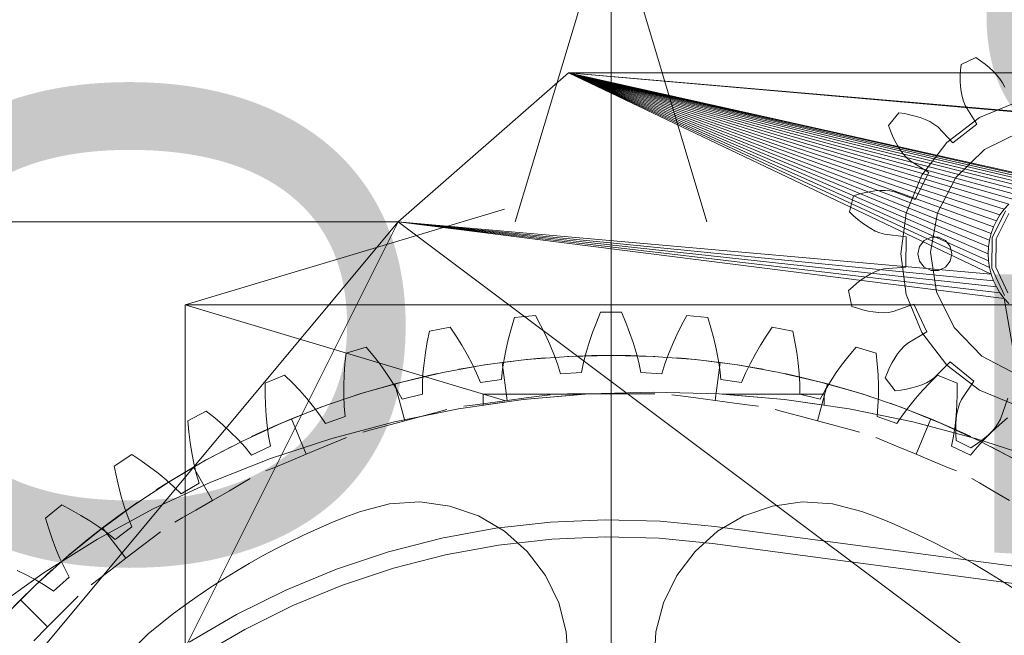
# Model space of a CAD drawing. Header units: millimetres. Extents: x -4738 to 65662, y -68080 to 6847.
# Tile 916 of 1056: x 24172 to 24635, y 1986 to 2275. Entities that reach past the tile are written whole.
import ezdxf

# ---------------------------------------------------------------- set-up
doc = ezdxf.new("R2010")
doc.units = ezdxf.units.MM
for name, color, linetype, lineweight in [('COTAS_O', 1, 'Continuous', 0), ('COTAS_P', 1, 'Continuous', 0), ('lateral_briquetadora', 7, 'Continuous', 0)]:
    doc.layers.add(name, color=color, linetype=linetype, lineweight=lineweight)
doc.dimstyles.new('R19_100', dxfattribs={"dimtxt": 250, "dimasz": 150, "dimexe": 150, "dimexo": 80, "dimgap": 100, "dimtad": 1, "dimtih": 1, "dimtoh": 1, "dimdsep": 46, "dimcen": 0.09, "dimadec": 0, "dimazin": 0, "dimtfac": 1, "dimtdec": 4, "dimtofl": 0, "dimtmove": 0, "dimatfit": 3, "dimfxl": 1, "dimtolj": 1, "dimtzin": 0, "dimarcsym": 0})

# ---------------------------------------------------------------- blocks, each defined once
blk = doc.blocks.new('DIM_R30_4')
at = {"layer": 'COTAS_P'}
for p, q in [((15248.37, 1279.09), (24311.82, 4109.09)), ((24311.82, 4109.09), (24155.23, 4107.34)), ((24311.82, 4109.09), (24182.05, 4021.43)), ((24580.07, 3250), (24311.82, 4109.09)), ((15248.37, 1279.09), (15378.14, 1366.76)), ((15248.37, 1279.09), (15404.97, 1280.85)), ((15516.62, 420), (15248.37, 1279.09))]:
    blk.add_line(p, q, dxfattribs=at)
blk.add_text('9495 P', height=250, rotation=17.3406, dxfattribs=at).set_placement((19750.29, 2789.55))
blk = doc.blocks.new('DIM_R30_6')
at = {"layer": 'COTAS_P'}
for p, q in [((24580.07, 3250), (24980.07, 3250)), ((24980.07, 3250), (24935.07, 3100)), ((24980.07, 0), (24980.07, 3250)), ((24980.07, 3250), (25025.07, 3100)), ((24980.07, 0), (24935.07, 150)), ((24980.07, 0), (25025.07, 150)), ((24580.07, 0), (24980.07, 0))]:
    blk.add_line(p, q, dxfattribs=at)
blk.add_text('3250 P', height=250, rotation=90, dxfattribs=at).set_placement((24880.07, 1625))
blk = doc.blocks.new('DIM_R30_7')
at = {"layer": 'COTAS_P'}
for p, q in [((24250.07, 2141), (24400.07, 2186)), ((26750.07, 2141), (26600.07, 2186)), ((24250.07, 1241), (24250.07, 2141)), ((24250.07, 2141), (26750.07, 2141)), ((24250.07, 2141), (24400.07, 2096)), ((26750.07, 2141), (26600.07, 2096)), ((26750.07, 1241), (26750.07, 2141))]:
    blk.add_line(p, q, dxfattribs=at)
blk.add_text('2500 P', height=250, dxfattribs=at).set_placement((25500.07, 2241))
blk = doc.blocks.new('DIM_R30_27')
at = {"layer": 'COTAS_O'}
for p, q in [((23750.07, 2330), (24450.07, 2330)), ((24450.07, 2330), (24405.07, 2180)), ((24450.07, 0), (24450.07, 2330)), ((24450.07, 2330), (24495.07, 2180)), ((24450.07, 0), (24405.07, 150)), ((24450.07, 0), (24495.07, 150)), ((23750.07, 0), (24450.07, 0))]:
    blk.add_line(p, q, dxfattribs=at)
blk.add_text('2330 O', height=250, rotation=90, dxfattribs=at).set_placement((24350.07, 1165))

msp = doc.modelspace()

# ---------------------------------------------------------------- linework, layer by layer
at = {"layer": 'lateral_briquetadora'}
for p, q in [((24614.416, 2253.922), (24621.319, 2257.138)), ((24621.319, 2257.138), (24623.538, 2255.648)), ((24614.13, 2251.265), (24614.416, 2253.922)), ((24623.538, 2255.648), (24625.631, 2254.085)), ((24625.631, 2254.085), (24627.592, 2252.452)), ((24627.592, 2252.452), (24629.412, 2250.75)), ((24430.067, 2250), (24350.067, 2180)), ((24430.067, 2250), (24628.488, 2155.371)), ((24627.702, 2158.512), (24430.067, 2250)), ((24627.226, 2161.716), (24430.067, 2250)), ((24627.067, 2164.95), (24430.067, 2250)), ((24627.226, 2168.185), (24430.067, 2250)), ((24627.702, 2171.388), (24430.067, 2250)), ((24628.488, 2174.53), (24430.067, 2250)), ((24629.579, 2177.579), (24430.067, 2250)), ((24630.964, 2180.506), (24430.067, 2250)), ((24632.629, 2183.284), (24430.067, 2250)), ((24634.558, 2185.885), (24430.067, 2250)), ((24636.733, 2188.285), (24430.067, 2250)), ((24639.133, 2190.46), (24430.067, 2250)), ((24641.734, 2192.389), (24430.067, 2250)), ((24644.511, 2194.054), (24430.067, 2250)), ((24647.439, 2195.438), (24430.067, 2250)), ((24650.488, 2196.529), (24430.067, 2250)), ((24653.63, 2197.316), (24430.067, 2250)), ((24656.833, 2197.791), (24430.067, 2250)), ((24660.067, 2197.95), (24430.067, 2250)), ((24663.302, 2197.791), (24430.067, 2250)), ((24430.067, 2250), (25036.833, 2197.791)), ((25270.067, 2250), (24430.067, 2250)), ((24430.067, 2250), (25033.63, 2197.316)), ((24613.969, 2246.105), (24613.98, 2248.657)), ((24613.98, 2248.657), (24614.13, 2251.265)), ((24629.412, 2250.75), (24631.08, 2248.98)), ((24631.08, 2248.98), (24632.58, 2247.143)), ((24632.58, 2247.143), (24633.88, 2245.232)), ((24614.101, 2243.617), (24613.969, 2246.105)), ((24614.382, 2241.201), (24614.101, 2243.617)), ((24633.88, 2245.232), (24634.893, 2243.225)), ((24614.824, 2238.871), (24614.382, 2241.201)), ((24615.45, 2236.646), (24614.824, 2238.871)), ((24616.336, 2234.579), (24615.45, 2236.646)), ((24621.84, 2225.816), (24616.336, 2234.579)), ((24623.067, 2229.036), (24640.915, 2236.429)), ((24580.334, 2225.304), (24585.158, 2231.196)), ((24585.158, 2231.196), (24587.803, 2230.816)), ((24587.803, 2230.816), (24590.367, 2230.316)), ((24590.367, 2230.316), (24592.842, 2229.695)), ((24592.842, 2229.695), (24595.221, 2228.952)), ((24595.221, 2228.952), (24597.492, 2228.082)), ((24607.742, 2217.276), (24623.067, 2229.036)), ((24581.228, 2222.786), (24580.334, 2225.304)), ((24597.492, 2228.082), (24599.64, 2227.077)), ((24599.64, 2227.077), (24601.641, 2225.92)), ((24601.641, 2225.92), (24603.424, 2224.55)), ((24603.424, 2224.55), (24610.553, 2217.05)), ((24610.553, 2217.05), (24621.84, 2225.816)), ((24582.225, 2220.371), (24581.228, 2222.786)), ((24583.322, 2218.067), (24582.225, 2220.371)), ((24625.425, 2213.939), (24642.259, 2222.247)), ((24584.521, 2215.882), (24583.322, 2218.067)), ((24585.822, 2213.828), (24584.521, 2215.882)), ((24595.982, 2201.95), (24607.742, 2217.276)), ((24587.232, 2211.92), (24585.822, 2213.828)), ((24588.761, 2210.187), (24587.232, 2211.92)), ((24590.456, 2208.709), (24588.761, 2210.187)), ((24611.982, 2200.836), (24625.425, 2213.939)), ((24599.217, 2203.202), (24590.456, 2208.709)), ((24588.589, 2184.103), (24595.982, 2201.95)), ((24592.851, 2190.407), (24599.217, 2203.202)), ((24603.246, 2184.221), (24611.982, 2200.836)), ((24562.043, 2184.731), (24563.833, 2192.134)), ((24563.833, 2192.134), (24566.381, 2192.939)), ((24566.381, 2192.939), (24568.908, 2193.601)), ((24568.908, 2193.601), (24571.408, 2194.116)), ((24571.408, 2194.116), (24573.873, 2194.478)), ((24573.873, 2194.478), (24576.297, 2194.679)), ((24576.297, 2194.679), (24578.668, 2194.706)), ((24578.668, 2194.706), (24580.973, 2194.532)), ((24580.973, 2194.532), (24583.174, 2194.072)), ((24583.174, 2194.072), (24592.851, 2190.407)), ((24634.558, 2185.885), (24636.733, 2188.285)), ((24563.942, 2182.851), (24562.043, 2184.731)), ((24565.888, 2181.108), (24563.942, 2182.851)), ((24586.067, 2164.95), (24588.589, 2184.103)), ((24600.072, 2165.719), (24603.246, 2184.221)), ((24628.964, 2172.47), (24635.307, 2185.221)), ((24636.854, 2183.954), (24630.908, 2172)), ((24630.964, 2180.506), (24632.629, 2183.284)), ((24632.629, 2183.284), (24634.558, 2185.885)), ((24350.067, 2180), (23870.067, 2180)), ((24052.224, 2180), (24350.067, 2180)), ((24054.359, 2180), (24350.067, 2180)), ((24056.454, 2180), (24350.067, 2180)), ((24058.487, 2180), (24350.067, 2180)), ((24060.438, 2180), (24350.067, 2180)), ((24062.29, 2180), (24350.067, 2180)), ((24064.024, 2180), (24350.067, 2180)), ((24065.624, 2180), (24350.067, 2180)), ((24350.067, 2180), (24067.074, 2180)), ((24350.067, 2180), (24068.36, 2180)), ((24350.067, 2180), (24069.47, 2180)), ((24350.067, 2180), (24070.393, 2180)), ((24350.067, 2180), (24071.12, 2180)), ((24350.067, 2180), (24071.645, 2180)), ((24350.067, 2180), (24071.962, 2180)), ((24072.067, 2180), (24350.067, 2180)), ((24350.067, 2180), (24150.067, 1940)), ((24350.067, 2180), (24230.067, 1940)), ((24350.067, 2180), (24629.579, 2152.322)), ((24628.488, 2155.371), (24350.067, 2180)), ((24350.067, 2180), (24670.067, 1940)), ((24634.558, 2144.015), (24350.067, 2180)), ((24632.629, 2146.616), (24350.067, 2180)), ((24630.964, 2149.394), (24350.067, 2180)), ((24567.876, 2179.508), (24565.888, 2181.108)), ((24569.904, 2178.06), (24567.876, 2179.508)), ((24571.968, 2176.774), (24569.904, 2178.06)), ((24628.488, 2174.53), (24629.579, 2177.579)), ((24629.579, 2177.579), (24630.964, 2180.506)), ((24574.065, 2175.666), (24571.968, 2176.774)), ((24576.195, 2174.769), (24574.065, 2175.666)), ((24578.363, 2174.172), (24576.195, 2174.769)), ((24588.646, 2173.012), (24578.363, 2174.172)), ((24588.463, 2158.722), (24588.646, 2173.012)), ((24597.08, 2171.205), (24600.287, 2172.75)), ((24600.287, 2172.75), (24603.848, 2172.75)), ((24603.848, 2172.75), (24607.055, 2171.205)), ((24627.702, 2171.388), (24628.488, 2174.53)), ((24594.067, 2164.95), (24594.86, 2168.421)), ((24594.86, 2168.421), (24597.08, 2171.205)), ((24607.055, 2171.205), (24609.275, 2168.421)), ((24609.275, 2168.421), (24610.067, 2164.95)), ((24627.067, 2164.95), (24627.226, 2168.185)), ((24627.226, 2168.185), (24627.702, 2171.388)), ((24628.781, 2158.23), (24628.964, 2172.47)), ((24630.908, 2172), (24630.737, 2158.65)), ((24588.589, 2145.798), (24586.067, 2164.95)), ((24594.86, 2161.479), (24594.067, 2164.95)), ((24602.771, 2147.142), (24600.072, 2165.719)), ((24610.067, 2164.95), (24609.275, 2161.479)), ((24627.226, 2161.716), (24627.067, 2164.95)), ((24597.08, 2158.696), (24594.86, 2161.479)), ((24609.275, 2161.479), (24607.055, 2158.696)), ((24627.226, 2161.716), (24627.702, 2158.512)), ((24569.598, 2154.155), (24571.694, 2155.388)), ((24571.694, 2155.388), (24573.819, 2156.441)), ((24573.819, 2156.441), (24575.971, 2157.284)), ((24575.971, 2157.284), (24578.154, 2157.825)), ((24578.154, 2157.825), (24588.463, 2158.722)), ((24600.287, 2157.151), (24597.08, 2158.696)), ((24603.848, 2157.151), (24600.287, 2157.151)), ((24607.055, 2158.696), (24603.848, 2157.151)), ((24628.488, 2155.371), (24627.702, 2158.512)), ((24629.579, 2152.322), (24628.488, 2155.371)), ((24634.795, 2145.321), (24628.781, 2158.23)), ((24630.737, 2158.65), (24636.375, 2146.548)), ((24563.515, 2149.519), (24565.505, 2151.211)), ((24565.505, 2151.211), (24567.533, 2152.759)), ((24567.533, 2152.759), (24569.598, 2154.155)), ((24630.964, 2149.394), (24629.579, 2152.322)), ((24561.569, 2147.687), (24563.515, 2149.519)), ((24563.168, 2140.241), (24561.569, 2147.687)), ((24595.982, 2127.95), (24588.589, 2145.798)), ((24611.079, 2130.308), (24602.771, 2147.142)), ((24632.629, 2146.616), (24630.964, 2149.394)), ((24634.558, 2144.015), (24632.629, 2146.616)), ((24592.221, 2141.225), (24582.453, 2137.809)), ((24598.256, 2128.27), (24592.221, 2141.225)), ((24634.558, 2144.015), (24636.733, 2141.616)), ((24634.558, 2144.015), (24670.067, 1940)), ((24404.731, 2135.001), (24414.545, 2135.968)), ((24414.545, 2135.968), (24416.977, 2131.468)), ((24443.158, 2132.754), (24445.137, 2137.471)), ((24445.137, 2137.471), (24454.998, 2137.471)), ((24454.998, 2137.471), (24456.977, 2132.754)), ((24483.158, 2131.468), (24485.59, 2135.968)), ((24485.59, 2135.968), (24495.404, 2135.001)), ((24565.695, 2139.371), (24563.168, 2140.241)), ((24568.204, 2138.645), (24565.695, 2139.371)), ((24570.69, 2138.066), (24568.204, 2138.645)), ((24573.145, 2137.641), (24570.69, 2138.066)), ((24575.563, 2137.378), (24573.145, 2137.641)), ((24577.933, 2137.29), (24575.563, 2137.378)), ((24580.241, 2137.405), (24577.933, 2137.29)), ((24582.453, 2137.809), (24580.241, 2137.405)), ((24403.225, 2130.113), (24404.731, 2135.001)), ((24416.977, 2131.468), (24419.236, 2126.944)), ((24441.353, 2128.031), (24443.158, 2132.754)), ((24456.977, 2132.754), (24458.782, 2128.031)), ((24480.899, 2126.944), (24483.158, 2131.468)), ((24495.404, 2135.001), (24496.91, 2130.113)), ((24363.742, 2123.571), (24364.763, 2128.583)), ((24364.763, 2128.583), (24374.434, 2130.507)), ((24374.434, 2130.507), (24377.295, 2126.267)), ((24401.891, 2125.236), (24403.225, 2130.113)), ((24419.236, 2126.944), (24421.313, 2122.399)), ((24439.732, 2123.303), (24441.353, 2128.031)), ((24458.782, 2128.031), (24460.403, 2123.303)), ((24478.822, 2122.399), (24480.899, 2126.944)), ((24496.91, 2130.113), (24498.244, 2125.236)), ((24522.84, 2126.267), (24525.701, 2130.507)), ((24525.701, 2130.507), (24535.372, 2128.583)), ((24535.372, 2128.583), (24536.393, 2123.571)), ((24589.357, 2122.99), (24598.256, 2128.27)), ((24607.742, 2112.624), (24595.982, 2127.95)), ((24624.181, 2116.865), (24611.079, 2130.308)), ((24362.893, 2118.587), (24363.742, 2123.571)), ((24377.295, 2126.267), (24379.987, 2121.987)), ((24379.987, 2121.987), (24382.5, 2117.667)), ((24400.741, 2120.372), (24401.891, 2125.236)), ((24421.313, 2122.399), (24423.195, 2117.832)), ((24438.306, 2118.574), (24439.732, 2123.303)), ((24460.403, 2123.303), (24461.829, 2118.574)), ((24476.94, 2117.832), (24478.822, 2122.399)), ((24498.244, 2125.236), (24499.394, 2120.372)), ((24517.635, 2117.667), (24520.148, 2121.987)), ((24520.148, 2121.987), (24522.84, 2126.267)), ((24536.393, 2123.571), (24537.242, 2118.587)), ((24587.625, 2121.555), (24589.357, 2122.99)), ((24325.091, 2113.191), (24325.615, 2118.278)), ((24325.615, 2118.278), (24335.052, 2121.141)), ((24335.052, 2121.141), (24338.315, 2117.202)), ((24362.225, 2113.634), (24362.893, 2118.587)), ((24382.5, 2117.667), (24384.82, 2113.306)), ((24399.786, 2115.526), (24400.741, 2120.372)), ((24423.195, 2117.832), (24424.864, 2113.245)), ((24430.2, 2116.747), (24450.067, 2117.25)), ((24437.095, 2113.846), (24438.306, 2118.574)), ((24450.067, 2117.25), (24440.955, 2117.144)), ((24450.067, 2099.25), (24450.067, 2117.25)), ((24450.067, 2117.25), (24459.18, 2117.144)), ((24450.067, 2117.25), (24469.935, 2116.747)), ((24461.829, 2118.574), (24463.04, 2113.846)), ((24475.271, 2113.245), (24476.94, 2117.832)), ((24499.394, 2120.372), (24500.349, 2115.526)), ((24515.315, 2113.306), (24517.635, 2117.667)), ((24537.242, 2118.587), (24537.91, 2113.634)), ((24561.82, 2117.202), (24565.083, 2121.141)), ((24565.083, 2121.141), (24574.52, 2118.278)), ((24574.52, 2118.278), (24575.044, 2113.191)), ((24583.241, 2115.971), (24584.594, 2117.991)), ((24584.594, 2117.991), (24586.052, 2119.862)), ((24586.052, 2119.862), (24587.625, 2121.555)), ((24324.735, 2108.147), (24325.091, 2113.191)), ((24338.315, 2117.202), (24341.413, 2113.206)), ((24341.413, 2113.206), (24344.337, 2109.153)), ((24361.749, 2108.717), (24362.225, 2113.634)), ((24371.108, 2109.221), (24390.67, 2112.727)), ((24384.82, 2113.306), (24386.931, 2108.905)), ((24398.869, 2113.894), (24389.848, 2112.6)), ((24390.67, 2112.727), (24410.384, 2115.237)), ((24398.869, 2113.894), (24407.917, 2114.979)), ((24401.218, 2096.048), (24398.869, 2113.894)), ((24399.044, 2110.702), (24399.786, 2115.526)), ((24407.917, 2114.979), (24415.191, 2115.696)), ((24410.384, 2115.237), (24430.2, 2116.747)), ((24415.191, 2115.696), (24419.237, 2116.036)), ((24424.864, 2113.245), (24426.29, 2108.639)), ((24433.649, 2116.906), (24429.594, 2116.715)), ((24440.955, 2117.144), (24433.649, 2116.906)), ((24436.127, 2109.122), (24437.095, 2113.846)), ((24459.18, 2117.144), (24466.486, 2116.906)), ((24463.04, 2113.846), (24464.008, 2109.122)), ((24466.486, 2116.906), (24470.541, 2116.715)), ((24469.935, 2116.747), (24489.751, 2115.237)), ((24473.845, 2108.639), (24475.271, 2113.245)), ((24484.944, 2115.696), (24480.898, 2116.036)), ((24492.218, 2114.979), (24484.944, 2115.696)), ((24489.751, 2115.237), (24509.465, 2112.727)), ((24501.266, 2113.894), (24492.218, 2114.979)), ((24498.917, 2096.048), (24501.266, 2113.894)), ((24500.349, 2115.526), (24501.091, 2110.702)), ((24501.266, 2113.894), (24510.287, 2112.6)), ((24509.465, 2112.727), (24529.027, 2109.221)), ((24513.204, 2108.905), (24515.315, 2113.306)), ((24537.91, 2113.634), (24538.386, 2108.717)), ((24555.798, 2109.153), (24558.722, 2113.206)), ((24558.722, 2113.206), (24561.82, 2117.202)), ((24575.044, 2113.191), (24575.4, 2108.147)), ((24580.83, 2111.543), (24581.987, 2113.818)), ((24581.987, 2113.818), (24583.241, 2115.971)), ((24609.234, 2114.137), (24601.916, 2106.821)), ((24623.067, 2100.864), (24607.742, 2112.624)), ((24620.292, 2105.084), (24609.234, 2114.137)), ((24640.797, 2108.129), (24624.181, 2116.865)), ((24324.555, 2103.152), (24324.735, 2108.147)), ((24344.337, 2109.153), (24347.074, 2105.041)), ((24351.749, 2104.728), (24371.108, 2109.221)), ((24361.484, 2103.844), (24361.749, 2108.717)), ((24364.494, 2107.802), (24368.46, 2108.667)), ((24382.636, 2111.41), (24378.64, 2110.692)), ((24389.848, 2112.6), (24382.636, 2111.41)), ((24386.931, 2108.905), (24388.801, 2104.461)), ((24398.544, 2105.906), (24399.044, 2110.702)), ((24426.29, 2108.639), (24436.127, 2109.122)), ((24464.008, 2109.122), (24473.845, 2108.639)), ((24501.091, 2110.702), (24501.591, 2105.906)), ((24510.287, 2112.6), (24517.499, 2111.41)), ((24511.334, 2104.461), (24513.204, 2108.905)), ((24517.499, 2111.41), (24521.495, 2110.692)), ((24529.027, 2109.221), (24548.386, 2104.728)), ((24535.642, 2107.802), (24531.675, 2108.667)), ((24538.386, 2108.717), (24538.651, 2103.844)), ((24553.061, 2105.041), (24555.798, 2109.153)), ((24575.4, 2108.147), (24575.58, 2103.152)), ((24578.813, 2106.66), (24579.772, 2109.154)), ((24579.772, 2109.154), (24580.83, 2111.543)), ((24287.643, 2099.071), (24287.666, 2104.186)), ((24287.666, 2104.186), (24296.777, 2107.96)), ((24296.777, 2107.96), (24300.41, 2104.36)), ((24300.41, 2104.36), (24303.885, 2100.687)), ((24332.642, 2099.261), (24351.749, 2104.728)), ((24348.546, 2103.884), (24339.771, 2101.424)), ((24347.074, 2105.041), (24349.605, 2100.868)), ((24348.546, 2103.884), (24357.375, 2106.141)), ((24357.375, 2106.141), (24348.546, 2103.884)), ((24353.204, 2086.498), (24348.546, 2103.884)), ((24357.375, 2106.141), (24364.494, 2107.802)), ((24364.494, 2107.802), (24357.375, 2106.141)), ((24361.457, 2099.022), (24361.484, 2103.844)), ((24388.801, 2104.461), (24398.544, 2105.906)), ((24501.591, 2105.906), (24511.334, 2104.461)), ((24542.76, 2106.141), (24535.642, 2107.802)), ((24538.651, 2103.844), (24538.678, 2099.022)), ((24551.589, 2103.884), (24542.76, 2106.141)), ((24546.931, 2086.498), (24551.589, 2103.884)), ((24548.386, 2104.728), (24567.493, 2099.261)), ((24550.53, 2100.868), (24553.061, 2105.041)), ((24551.589, 2103.884), (24560.364, 2101.424)), ((24583.485, 2100.645), (24578.813, 2106.66)), ((24595.894, 2103.443), (24593.602, 2102.631)), ((24598.068, 2104.392), (24595.894, 2103.443)), ((24596.25, 2100.687), (24599.725, 2104.36)), ((24600.097, 2105.498), (24598.068, 2104.392)), ((24599.725, 2104.36), (24603.358, 2107.96)), ((24601.916, 2106.821), (24600.097, 2105.498)), ((24603.358, 2107.96), (24612.468, 2104.186)), ((24612.468, 2104.186), (24612.492, 2099.071)), ((24614.566, 2096.465), (24620.292, 2105.084)), ((24287.783, 2094.017), (24287.643, 2099.071)), ((24303.885, 2100.687), (24307.193, 2096.94)), ((24313.837, 2092.833), (24332.642, 2099.261)), ((24324.564, 2098.213), (24324.555, 2103.152)), ((24332.776, 2099.303), (24328.908, 2098.069)), ((24339.771, 2101.424), (24332.776, 2099.303)), ((24349.605, 2100.868), (24351.903, 2096.629)), ((24351.903, 2096.629), (24361.457, 2099.022)), ((24390.067, 2099), (24390.067, 2093.806)), ((24437.906, 2099), (24390.067, 2099)), ((24408.72, 2096.492), (24439.328, 2099.122)), ((24408.72, 2096.492), (24437.906, 2099)), ((24433.649, 2099.25), (24429.594, 2099.25)), ((24440.956, 2099.25), (24433.649, 2099.25)), ((24439.328, 2099.122), (24470.067, 2100)), ((24450.067, 2099.25), (24440.956, 2099.25)), ((24450.067, 2099.25), (24459.179, 2099.25)), ((24459.179, 2099.25), (24466.486, 2099.25)), ((24466.486, 2099.25), (24470.541, 2099.25)), ((24470.067, 2100), (24500.807, 2099.122)), ((24500.807, 2099.122), (24531.415, 2096.492)), ((24502.229, 2099), (24531.415, 2096.492)), ((24550.067, 2099), (24502.229, 2099)), ((24538.678, 2099.022), (24548.232, 2096.629)), ((24548.232, 2096.629), (24550.53, 2100.868)), ((24550.067, 2099), (24550.067, 2093.806)), ((24560.364, 2101.424), (24567.359, 2099.303)), ((24567.359, 2099.303), (24571.227, 2098.069)), ((24567.493, 2099.261), (24586.298, 2092.833)), ((24575.58, 2103.152), (24575.571, 2098.213)), ((24586.139, 2100.957), (24583.485, 2100.645)), ((24588.715, 2101.392), (24586.139, 2100.957)), ((24591.205, 2101.949), (24588.715, 2101.392)), ((24593.602, 2102.631), (24591.205, 2101.949)), ((24592.942, 2096.94), (24596.25, 2100.687)), ((24612.492, 2099.071), (24612.352, 2094.017)), ((24640.915, 2093.472), (24623.067, 2100.864)), ((24307.193, 2096.94), (24310.319, 2093.116)), ((24315.26, 2093.357), (24319.079, 2094.733)), ((24324.777, 2093.337), (24324.564, 2098.213)), ((24378.375, 2092.122), (24408.72, 2096.492)), ((24392.184, 2094.859), (24384.94, 2093.905)), ((24390.067, 2093.806), (24408.72, 2096.492)), ((24401.218, 2096.048), (24392.184, 2094.859)), ((24401.218, 2096.048), (24410.252, 2097.238)), ((24410.252, 2097.238), (24417.496, 2098.191)), ((24417.496, 2098.191), (24421.516, 2098.721)), ((24482.639, 2098.191), (24478.619, 2098.721)), ((24489.883, 2097.238), (24482.639, 2098.191)), ((24498.917, 2096.048), (24489.883, 2097.238)), ((24498.917, 2096.048), (24507.951, 2094.859)), ((24507.951, 2094.859), (24515.195, 2093.905)), ((24531.415, 2096.492), (24550.067, 2093.806)), ((24531.415, 2096.492), (24561.76, 2092.122)), ((24575.571, 2098.213), (24575.357, 2093.337)), ((24584.875, 2093.357), (24581.056, 2094.733)), ((24589.816, 2093.116), (24592.942, 2096.94)), ((24612.945, 2092.213), (24613.628, 2094.421)), ((24613.628, 2094.421), (24614.566, 2096.465)), ((24636.315, 2097.113), (24632.896, 2087.347)), ((24251.282, 2086.442), (24259.979, 2091.091)), ((24259.979, 2091.091), (24263.947, 2087.864)), ((24288.094, 2089.029), (24287.783, 2094.017)), ((24295.381, 2085.461), (24313.837, 2092.833)), ((24299.96, 2087.392), (24308.419, 2090.781)), ((24308.419, 2090.781), (24315.26, 2093.357)), ((24310.319, 2093.116), (24313.248, 2089.211)), ((24325.223, 2088.535), (24324.777, 2093.337)), ((24348.423, 2086.03), (24378.375, 2092.122)), ((24362.006, 2088.856), (24369.063, 2090.747)), ((24369.063, 2090.747), (24372.98, 2091.797)), ((24384.94, 2093.905), (24380.92, 2093.376)), ((24515.195, 2093.905), (24519.215, 2093.376)), ((24531.071, 2090.747), (24527.155, 2091.797)), ((24538.129, 2088.856), (24531.071, 2090.747)), ((24561.76, 2092.122), (24591.712, 2086.03)), ((24575.357, 2093.337), (24574.912, 2088.535)), ((24591.716, 2090.781), (24584.875, 2093.357)), ((24586.298, 2092.833), (24604.754, 2085.461)), ((24586.887, 2089.211), (24589.816, 2093.116)), ((24600.175, 2087.392), (24591.716, 2090.781)), ((24612.352, 2094.017), (24612.041, 2089.029)), ((24612.1, 2087.488), (24612.443, 2089.895)), ((24612.443, 2089.895), (24612.945, 2092.213)), ((24251.76, 2081.35), (24251.282, 2086.442)), ((24263.947, 2087.864), (24267.765, 2084.549)), ((24277.323, 2077.164), (24295.381, 2085.461)), ((24288.587, 2084.114), (24288.094, 2089.029)), ((24299.96, 2087.392), (24291.582, 2083.807)), ((24306.848, 2070.762), (24299.96, 2087.392)), ((24313.248, 2089.211), (24315.949, 2085.217)), ((24315.949, 2085.217), (24325.223, 2088.535)), ((24318.991, 2078.241), (24348.423, 2086.03)), ((24353.204, 2086.498), (24344.403, 2084.14)), ((24353.204, 2086.498), (24362.006, 2088.856)), ((24546.931, 2086.498), (24538.129, 2088.856)), ((24546.931, 2086.498), (24555.732, 2084.14)), ((24574.912, 2088.535), (24584.186, 2085.217)), ((24584.186, 2085.217), (24586.887, 2089.211)), ((24591.712, 2086.03), (24621.144, 2078.241)), ((24593.287, 2070.762), (24600.175, 2087.392)), ((24600.175, 2087.392), (24608.553, 2083.807)), ((24604.754, 2085.461), (24622.812, 2077.164)), ((24612.041, 2089.029), (24611.548, 2084.114)), ((24611.85, 2082.452), (24611.905, 2085.003)), ((24611.905, 2085.003), (24612.1, 2087.488)), ((24631.832, 2085.365), (24630.483, 2083.489)), ((24632.896, 2087.347), (24631.832, 2085.365)), ((24632.37, 2084.549), (24636.188, 2087.864)), ((24252.395, 2076.334), (24251.76, 2081.35)), ((24267.765, 2084.549), (24271.424, 2081.145)), ((24271.424, 2081.145), (24274.911, 2077.646)), ((24284.923, 2080.791), (24281.25, 2079.063)), ((24291.582, 2083.807), (24284.923, 2080.791)), ((24289.277, 2079.283), (24288.587, 2084.114)), ((24337.345, 2082.248), (24333.429, 2081.199)), ((24344.403, 2084.14), (24337.345, 2082.248)), ((24555.732, 2084.14), (24562.79, 2082.248)), ((24562.79, 2082.248), (24566.706, 2081.199)), ((24608.553, 2083.807), (24615.212, 2080.791)), ((24611.548, 2084.114), (24610.858, 2079.283)), ((24611.933, 2079.841), (24611.85, 2082.452)), ((24615.212, 2080.791), (24618.885, 2079.063)), ((24625.224, 2077.646), (24628.711, 2081.145)), ((24628.937, 2081.69), (24627.223, 2079.965)), ((24628.711, 2081.145), (24632.37, 2084.549)), ((24630.483, 2083.489), (24628.937, 2081.69)), ((24253.193, 2071.4), (24252.395, 2076.334)), ((24259.708, 2067.962), (24277.323, 2077.164)), ((24274.911, 2077.646), (24278.207, 2074.047)), ((24290.191, 2074.548), (24289.277, 2079.283)), ((24290.206, 2068.791), (24318.991, 2078.241)), ((24315.266, 2074.249), (24322.017, 2077.045)), ((24322.017, 2077.045), (24325.763, 2078.597)), ((24578.118, 2077.045), (24574.372, 2078.597)), ((24584.869, 2074.249), (24578.118, 2077.045)), ((24610.858, 2079.283), (24609.944, 2074.548)), ((24612.151, 2077.178), (24611.933, 2079.841)), ((24618.97, 2073.786), (24612.151, 2077.178)), ((24621.144, 2078.241), (24649.929, 2068.791)), ((24623.358, 2076.727), (24621.226, 2075.218)), ((24621.928, 2074.047), (24625.224, 2077.646)), ((24622.812, 2077.164), (24640.427, 2067.962)), ((24625.36, 2078.31), (24623.358, 2076.727)), ((24627.223, 2079.965), (24625.36, 2078.31)), ((24254.165, 2066.557), (24253.193, 2071.4)), ((24261.887, 2069.163), (24268.333, 2072.61)), ((24268.333, 2072.61), (24271.94, 2074.472)), ((24278.207, 2074.047), (24281.288, 2070.337)), ((24281.288, 2070.337), (24290.191, 2074.548)), ((24306.848, 2070.762), (24315.266, 2074.249)), ((24593.287, 2070.762), (24584.869, 2074.249)), ((24609.944, 2074.548), (24618.847, 2070.337)), ((24618.847, 2070.337), (24621.928, 2074.047)), ((24621.226, 2075.218), (24618.97, 2073.786)), ((24631.802, 2072.61), (24628.195, 2074.472)), ((24638.248, 2069.163), (24631.802, 2072.61)), ((24216.811, 2065.217), (24225.011, 2070.696)), ((24225.011, 2070.696), (24229.276, 2067.874)), ((24229.276, 2067.874), (24233.401, 2064.949)), ((24242.581, 2057.881), (24259.708, 2067.962)), ((24253.942, 2064.698), (24261.887, 2069.163)), ((24255.326, 2061.816), (24254.165, 2066.557)), ((24262.192, 2057.718), (24290.206, 2068.791)), ((24298.43, 2067.275), (24291.68, 2064.479)), ((24306.848, 2070.762), (24298.43, 2067.275)), ((24593.287, 2070.762), (24601.705, 2067.275)), ((24601.705, 2067.275), (24608.455, 2064.479)), ((24217.787, 2060.196), (24216.811, 2065.217)), ((24233.401, 2064.949), (24237.376, 2061.92)), ((24237.376, 2061.92), (24241.189, 2058.779)), ((24253.942, 2064.698), (24246.104, 2060.051)), ((24262.942, 2049.11), (24253.942, 2064.698)), ((24256.699, 2057.194), (24255.326, 2061.816)), ((24291.68, 2064.479), (24287.933, 2062.927)), ((24608.455, 2064.479), (24612.202, 2062.927)), ((24218.91, 2055.266), (24217.787, 2060.196)), ((24225.988, 2046.944), (24242.581, 2057.881)), ((24235.067, 2045.07), (24262.192, 2057.718)), ((24246.104, 2060.051), (24239.896, 2056.192)), ((24241.189, 2058.779), (24244.822, 2055.521)), ((24248.252, 2052.131), (24256.699, 2057.194)), ((24270.833, 2053.666), (24277.161, 2057.319)), ((24277.161, 2057.319), (24280.673, 2059.347)), ((24622.974, 2057.319), (24619.462, 2059.347)), ((24629.302, 2053.666), (24622.974, 2057.319)), ((24220.188, 2050.435), (24218.91, 2055.266)), ((24239.896, 2056.192), (24236.479, 2053.999)), ((24244.822, 2055.521), (24248.252, 2052.131)), ((24262.942, 2049.11), (24270.833, 2053.666)), ((24637.192, 2049.11), (24629.302, 2053.666)), ((24221.63, 2045.711), (24220.188, 2050.435)), ((24224.516, 2045.915), (24227.849, 2048.232)), ((24262.942, 2049.11), (24255.052, 2044.554)), ((24346.085, 2047.556), (24360.273, 2048.395)), ((24360.273, 2048.395), (24374.351, 2046.45)), ((24525.784, 2046.45), (24539.862, 2048.395)), ((24539.862, 2048.395), (24554.05, 2047.556)), ((24184.587, 2040.716), (24192.21, 2046.972)), ((24192.21, 2046.972), (24196.732, 2044.581)), ((24196.732, 2044.581), (24201.124, 2042.075)), ((24208.949, 2030.903), (24235.067, 2045.07)), ((24209.969, 2035.182), (24225.988, 2046.944)), ((24218.575, 2041.656), (24224.516, 2045.915)), ((24223.25, 2041.107), (24221.63, 2045.711)), ((24255.052, 2044.554), (24248.724, 2040.901)), ((24325.583, 2041.391), (24332.334, 2043.965)), ((24332.334, 2043.965), (24346.085, 2047.556)), ((24374.351, 2046.45), (24387.78, 2041.796)), ((24512.355, 2041.796), (24525.784, 2046.45)), ((24554.05, 2047.556), (24567.801, 2043.965)), ((24567.801, 2043.965), (24574.552, 2041.391)), ((24186.05, 2035.815), (24184.587, 2040.716)), ((24201.124, 2042.075), (24205.376, 2039.45)), ((24205.376, 2039.45), (24209.478, 2036.698)), ((24211.281, 2036.193), (24218.575, 2041.656)), ((24225.07, 2036.641), (24223.25, 2041.107)), ((24248.724, 2040.901), (24245.212, 2038.873)), ((24312.252, 2035.817), (24318.888, 2038.675)), ((24318.888, 2038.675), (24325.583, 2041.391)), ((24387.78, 2041.796), (24400.043, 2034.611)), ((24421.571, 2038.901), (24395.952, 2036.021)), ((24447.329, 2039.99), (24421.571, 2038.901)), ((24473.101, 2039.282), (24447.329, 2039.99)), ((24498.76, 2036.782), (24473.101, 2039.282)), ((24500.092, 2034.611), (24512.355, 2041.796)), ((24574.552, 2041.391), (24581.247, 2038.675)), ((24581.247, 2038.675), (24587.882, 2035.817)), ((24187.651, 2031.019), (24186.05, 2035.815)), ((24194.567, 2022.623), (24209.969, 2035.182)), ((24211.281, 2036.193), (24204.116, 2030.562)), ((24209.478, 2036.698), (24213.414, 2033.812)), ((24222.239, 2021.912), (24211.281, 2036.193)), ((24217.159, 2030.774), (24225.07, 2036.641)), ((24235.264, 2031.907), (24238.481, 2034.376)), ((24305.679, 2032.818), (24312.252, 2035.817)), ((24395.952, 2036.021), (24370.595, 2031.364)), ((24400.043, 2034.611), (24410.669, 2025.173)), ((24489.466, 2025.173), (24500.092, 2034.611)), ((26245.072, 1804.947), (24498.76, 2036.782)), ((24587.882, 2035.817), (24594.456, 2032.818)), ((24183.95, 2015.275), (24208.949, 2030.903)), ((24189.397, 2026.336), (24187.651, 2031.019)), ((24204.116, 2030.562), (24198.465, 2025.925)), ((24213.414, 2033.812), (24217.159, 2030.774)), ((24229.467, 2027.459), (24235.264, 2031.907)), ((24292.731, 2026.406), (24299.171, 2029.681)), ((24299.171, 2029.681), (24305.679, 2032.818)), ((24370.595, 2031.364), (24345.624, 2024.953)), ((24422.188, 2030.925), (24397.122, 2028.107)), ((24447.389, 2031.99), (24422.188, 2030.925)), ((24472.603, 2031.298), (24447.389, 2031.99)), ((24497.707, 2028.852), (24472.603, 2031.298)), ((24594.456, 2032.818), (24600.964, 2029.681)), ((24600.964, 2029.681), (24607.404, 2026.406)), ((24191.295, 2021.776), (24189.397, 2026.336)), ((24198.465, 2025.925), (24195.364, 2023.305)), ((24222.239, 2021.912), (24229.467, 2027.459)), ((24286.362, 2022.994), (24292.731, 2026.406)), ((24345.624, 2024.953), (24321.16, 2016.818)), ((24397.122, 2028.107), (24372.313, 2023.551)), ((24410.669, 2025.173), (24419.249, 2013.842)), ((24480.886, 2013.842), (24489.466, 2025.173)), ((26244.019, 1797.017), (24497.707, 2028.852)), ((24607.404, 2026.406), (24613.773, 2022.994)), ((24179.82, 2009.3), (24194.567, 2022.623)), ((24193.358, 2017.352), (24191.295, 2021.776)), ((24222.239, 2021.912), (24215.01, 2016.366)), ((24280.067, 2019.449), (24286.362, 2022.994)), ((24372.313, 2023.551), (24347.882, 2017.278)), ((24613.773, 2022.994), (24620.067, 2019.449)), ((24171.244, 2016.148), (24175.733, 2013.952)), ((24184.557, 2013.729), (24187.56, 2016.461)), ((24195.607, 2013.087), (24193.358, 2017.352)), ((24215.01, 2016.366), (24209.213, 2011.918)), ((24267.711, 2011.96), (24273.849, 2015.77)), ((24273.849, 2015.77), (24280.067, 2019.449)), ((24321.16, 2016.818), (24297.322, 2007)), ((24347.882, 2017.278), (24323.947, 2009.319)), ((24620.067, 2019.449), (24626.286, 2015.77)), ((24626.286, 2015.77), (24632.424, 2011.96)), ((24160.175, 1998.254), (24183.95, 2015.275)), ((24175.733, 2013.952), (24180.085, 2011.616)), ((24179.223, 2008.731), (24184.557, 2013.729)), ((24180.085, 2011.616), (24184.285, 2009.129)), ((24188.309, 2006.473), (24195.607, 2013.087)), ((24209.213, 2011.918), (24205.996, 2009.449)), ((24261.654, 2008.02), (24267.711, 2011.96)), ((24419.249, 2013.842), (24425.453, 2001.055)), ((24474.682, 2001.055), (24480.886, 2013.842)), ((24632.424, 2011.96), (24638.481, 2008.02)), ((24165.768, 1995.247), (24179.82, 2009.3)), ((24172.705, 2002.363), (24179.223, 2008.731)), ((24184.285, 2009.129), (24188.309, 2006.473)), ((24255.683, 2003.953), (24261.654, 2008.02)), ((24297.322, 2007), (24274.225, 1995.545)), ((24323.947, 2009.319), (24300.624, 1999.713)), ((24172.705, 2002.363), (24166.336, 1995.844)), ((24185.433, 1989.635), (24172.705, 2002.363)), ((24197.042, 2001.244), (24199.91, 2004.112)), ((24249.8, 1999.76), (24255.683, 2003.953)), ((24191.876, 1996.078), (24197.042, 2001.244)), ((24244.007, 1995.442), (24249.8, 1999.76)), ((24300.624, 1999.713), (24278.027, 1988.506)), ((24425.453, 2001.055), (24429.044, 1987.304)), ((24471.091, 1987.304), (24474.682, 2001.055)), ((24185.433, 1989.635), (24191.876, 1996.078)), ((24238.307, 1991.003), (24244.007, 1995.442)), ((24274.225, 1995.545), (24251.982, 1982.51)), ((24185.433, 1989.635), (24178.99, 1983.192)), ((24232.703, 1986.443), (24238.307, 1991.003)), ((24278.027, 1988.506), (24256.265, 1975.753)), ((24222.717, 1976.329), (24232.703, 1986.443)), ((24429.044, 1987.304), (24429.883, 1973.116)), ((24470.252, 1973.116), (24471.091, 1987.304))]:
    msp.add_line(p, q, dxfattribs=at)

# ---------------------------------------------------------------- dimensions: what is measured, and where the dimension line sits
at = {"layer": 'COTAS_O'}
dim = msp.add_aligned_dim(p1=(23750.067, 0), p2=(23750.067, 2330), distance=-700, text='<> O', dimstyle='R19_100', dxfattribs=at)
dim.commit()
dim.dimension.update_dxf_attribs({"geometry": 'DIM_R30_27', "text_midpoint": (24450.067, 1165)})
at = {"layer": 'COTAS_P'}
for p1, p2, distance, picture, middle in [((15516.618, 420), (24580.067, 3250), 900, 'DIM_R30_4', (19780.096, 2694.095)), ((24580.067, 0), (24580.067, 3250), -400, 'DIM_R30_6', (24980.067, 1625)), ((24250.067, 1241), (26750.067, 1241), 900, 'DIM_R30_7', (25500.067, 2141))]:
    dim = msp.add_aligned_dim(p1=p1, p2=p2, distance=distance, text='<> P', dimstyle='R19_100', dxfattribs=at)
    dim.commit()
    dim.dimension.update_dxf_attribs({"geometry": picture, "text_midpoint": middle})

doc.saveas('drawing.dxf')
